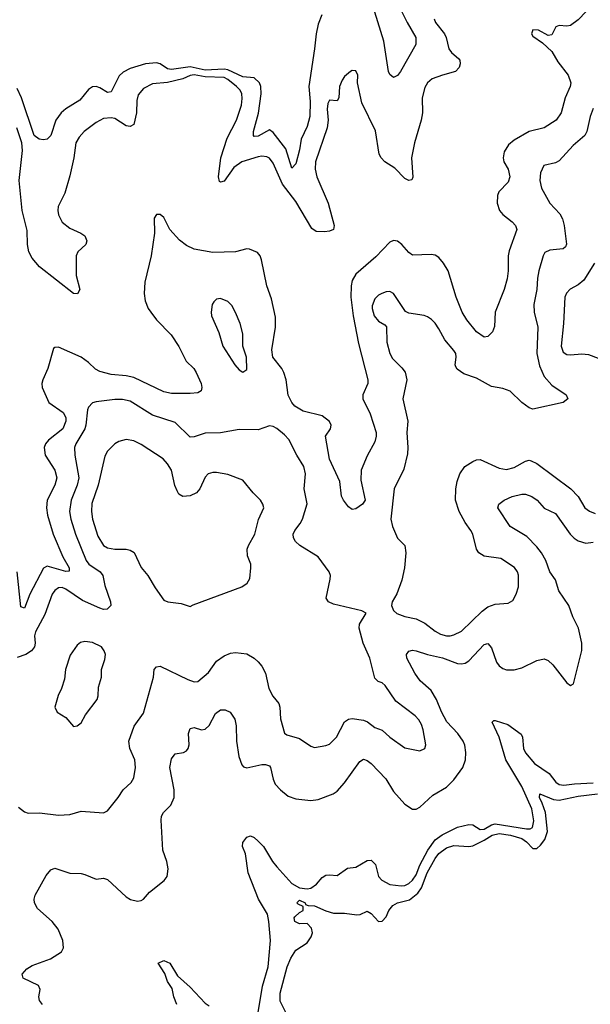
# Model space of a CAD drawing. Header units: inches. Extents: x 2001573 to 2220545, y 644482 to 846830.
# Tile 456 of 656: x 2100284 to 2103314, y 803030 to 808265. Entities that reach past the tile are written whole.
import ezdxf

# ---------------------------------------------------------------- set-up
doc = ezdxf.new("R2010")
doc.units = ezdxf.units.IN
doc.header["$MEASUREMENT"] = 0
doc.layers.add('C1800', color=7, linetype='Continuous')

msp = doc.modelspace()

# ---------------------------------------------------------------- linework, layer by layer
at = {"layer": 'C1800', "color": 5}
for points, elevation in [([(2103292.4, 808307.6), (2103250, 808264.8), (2103210, 808233.7), (2103190, 808229.7), (2103150, 808233.7), (2103132.3, 808227.7), (2103110, 808185.1), (2103090, 808181.6), (2103039.3, 808210), (2103009.5, 808210.5), (2103002.8, 808190), (2103010, 808177.1), (2103061.2, 808141.2), (2103110, 808095.8), (2103141.7, 808041.7), (2103196.3, 807970), (2103210.8, 807930), (2103206.7, 807910), (2103181.3, 807850), (2103158.9, 807770), (2103132.6, 807730), (2103070, 807689.8), (2102990, 807671.1), (2102910, 807624.8), (2102880.5, 807599.5), (2102857.5, 807562.5), (2102852.4, 807530), (2102856.1, 807510), (2102877.6, 807470), (2102888, 807430), (2102878.1, 807401.9), (2102829.1, 807350), (2102821.3, 807330), (2102819.7, 807290), (2102831.6, 807250), (2102849.5, 807229.5), (2102898.9, 807190), (2102916.5, 807170), (2102924.9, 807150), (2102883.6, 807036.4), (2102878.3, 807010), (2102878, 806930), (2102872.4, 806887.6), (2102857.4, 806830), (2102809, 806710), (2102806, 806634), (2102794.4, 806605.6), (2102770, 806580.7), (2102750, 806576.3), (2102710, 806605.6), (2102658, 806670), (2102633.9, 806710), (2102601.6, 806790), (2102558.8, 806930), (2102535.3, 806970), (2102510, 806999.8), (2102490, 807012.8), (2102470, 807017.4), (2102370, 807013), (2102350, 807027.8), (2102314, 807070), (2102290, 807087.1), (2102270, 807091.5), (2102250, 807081.6), (2102176.2, 807003.8), (2102070, 806912.5), (2102050, 806878), (2102044.2, 806850), (2102042, 806790), (2102054.9, 806690), (2102082.8, 806542.8), (2102132.8, 806350), (2102132.9, 806330), (2102107.2, 806270), (2102107.3, 806250), (2102145, 806170), (2102177, 806070), (2102177.2, 806050), (2102170, 806021.3), (2102130, 805946.9), (2102097, 805870), (2102096.5, 805816.5), (2102118, 805710), (2102104, 805690), (2102070, 805663.7), (2102050, 805660.9), (2102030, 805676), (2102003, 805710), (2101992.5, 805732.5), (2101984.1, 805810), (2101928.6, 805928.6), (2101907.7, 806050), (2101934.4, 806090), (2101938.1, 806110), (2101930, 806128.5), (2101890, 806158.3), (2101790, 806183.4), (2101745.6, 806210), (2101728.7, 806230), (2101709.6, 806269.6), (2101698.7, 806350), (2101686.5, 806390), (2101676.5, 806410), (2101628.4, 806470), (2101623.8, 806510), (2101643.2, 806630), (2101643.1, 806683.1), (2101621.6, 806781.6), (2101595.9, 806850), (2101568.8, 806988.8), (2101560.5, 807010), (2101546.4, 807026.4), (2101505.3, 807045.3), (2101490, 807046.6), (2101430, 807030.9), (2101310, 807027.1), (2101210, 807045), (2101170, 807065), (2101132.1, 807092.1), (2101081.1, 807150), (2101050, 807212.7), (2101030, 807229.3), (2101010, 807229), (2100999.1, 807210), (2101000.3, 807130), (2100983.2, 807010), (2100948, 806870), (2100945, 806810), (2100950.2, 806770), (2100966.9, 806730), (2100980.7, 806710), (2101011.2, 806670), (2101088.4, 806590), (2101130, 806527.4), (2101168.5, 806450), (2101209.2, 806410), (2101222, 806390), (2101247.1, 806330), (2101251.4, 806310), (2101248.7, 806291.3), (2101230, 806281.1), (2101190, 806277.2), (2101090, 806277.3), (2101050, 806286.5), (2100890, 806362), (2100850, 806371.4), (2100770, 806378.3), (2100710, 806394.2), (2100687.1, 806407.1), (2100650, 806442.5), (2100610, 806470.8), (2100490, 806524.5), (2100470, 806522.7), (2100463.7, 806516.3), (2100434.3, 806410), (2100406.5, 806350), (2100402, 806330), (2100403.9, 806310), (2100439.6, 806230), (2100515.9, 806175.9), (2100528.9, 806150), (2100529, 806130), (2100512.6, 806090), (2100436.5, 806030), (2100420.8, 806010), (2100414.4, 805990), (2100419.2, 805950), (2100470.9, 805870), (2100482, 805830), (2100471.4, 805790), (2100430.1, 805710), (2100425.9, 805670), (2100432.2, 805630), (2100462.7, 805530), (2100512.7, 805410), (2100546.7, 805350), (2100546.4, 805333.6), (2100529.1, 805330.9), (2100430, 805359.9), (2100410.6, 805349.4), (2100338.6, 805210), (2100310, 805136.2), (2100290, 805144), (2100270.7, 805330)], 320), ([(2102311.1, 808310), (2102341.4, 808250), (2102387.9, 808170), (2102387.4, 808132.6), (2102306, 807990), (2102290, 807967.3), (2102270, 807958.4), (2102250, 807972.7), (2102243.1, 807990), (2102217.8, 808150), (2102170, 808304.5)], 260), ([(2102484.6, 808270), (2102492.9, 808250), (2102539.7, 808190), (2102549.4, 808170), (2102562.4, 808110), (2102577.7, 808090), (2102617, 808057), (2102622.1, 808050), (2102624.1, 808030), (2102617.2, 808010), (2102599.4, 807990), (2102529.2, 807970.8), (2102475.5, 807950), (2102450.1, 807930), (2102435.7, 807904.3), (2102421, 807850), (2102422.6, 807770), (2102416.2, 807730), (2102381.5, 807610), (2102365.5, 807530), (2102371.7, 807428.3), (2102367.3, 807412.7), (2102350, 807409.6), (2102330, 807420.5), (2102275.7, 807475.7), (2102222.8, 807510), (2102204.2, 807530), (2102193.6, 807550), (2102173.4, 807673.5), (2102102, 807822), (2102078.3, 807930), (2102080.7, 807970), (2102070, 807993.2), (2102050, 807995.1), (2102041, 807990), (2102010, 807962), (2101996.7, 807943.3), (2101983.2, 807910), (2101979.3, 807850), (2101970, 807833.2), (2101930, 807836.2), (2101920.6, 807819.4), (2101916.2, 807790), (2101921.7, 807730), (2101916.8, 807690), (2101854.7, 807510), (2101853.5, 807470), (2101861.5, 807430), (2101922.9, 807290), (2101954.1, 807170), (2101950.1, 807149.9), (2101930, 807140.1), (2101903.7, 807136.3), (2101859.3, 807139.3), (2101835.2, 807155.2), (2101750, 807299.2), (2101679.9, 807390), (2101630, 807502), (2101610, 807528), (2101595.9, 807535.9), (2101570, 807539.3), (2101550, 807535.4), (2101464.7, 807510), (2101421.6, 807478.4), (2101370, 807406.2), (2101350, 807400.5), (2101345.2, 807405.2), (2101340.2, 807430), (2101352.5, 807530), (2101385.3, 807634.7), (2101434.8, 807730), (2101462, 807810), (2101466.4, 807846.4), (2101463.8, 807870), (2101454.5, 807890), (2101436.1, 807910), (2101390, 807947.7), (2101370, 807956.9), (2101270, 807960.4), (2101210, 807971.1), (2101190, 807968.1), (2101150, 807950.8), (2101070, 807931), (2100990, 807924.3), (2100941.5, 807898.5), (2100913.8, 807866.2), (2100905.6, 807834.4), (2100904.4, 807770), (2100890, 807706.9), (2100870, 807696.2), (2100850, 807700.6), (2100790, 807739.8), (2100770, 807743.2), (2100730, 807738.7), (2100690, 807717.7), (2100626, 807670), (2100599.6, 807640.4), (2100582.9, 807610), (2100571.8, 807530), (2100550, 807434.7), (2100523.5, 807343.5), (2100487.9, 807272.1), (2100486, 807250), (2100490, 807226.7), (2100510, 807189.3), (2100550, 807157), (2100608.9, 807130), (2100630, 807115.2), (2100641, 807090), (2100635, 807070), (2100593.1, 807030), (2100583.6, 807010), (2100584.3, 806904.3), (2100603.8, 806830), (2100592, 806808), (2100570.1, 806809.9), (2100390, 806951.8), (2100350, 806997.6), (2100332.9, 807030), (2100325.8, 807070), (2100323.7, 807143.7), (2100297, 807250), (2100282.1, 807410), (2100299.9, 807570), (2100295.1, 807610), (2100269.6, 807689.6)], 280), ([(2101889.1, 808290), (2101870, 808241.7), (2101858.4, 808190), (2101850.4, 808109.6), (2101818.9, 807910), (2101826.8, 807830), (2101825.9, 807750), (2101810, 807697.7), (2101779.4, 807630), (2101770, 807572.7), (2101750, 807499.3), (2101730, 807475.1), (2101698.4, 807578.4), (2101630, 807665.2), (2101610, 807679.3), (2101550, 807646.1), (2101530, 807644), (2101525.3, 807650), (2101525.4, 807670), (2101551.7, 807768.3), (2101566.5, 807870), (2101564.7, 807910), (2101557.5, 807930), (2101530, 807955.1), (2101470, 807961.8), (2101390, 807997.8), (2101370, 808002.1), (2101270, 807996), (2101190, 808014.2), (2101090, 807999.9), (2101070, 808003.8), (2101030.7, 808030.7), (2101010, 808036.2), (2100952.4, 808030), (2100870, 808005.6), (2100833.7, 807986.3), (2100813.2, 807966.8), (2100770, 807882), (2100750, 807877.8), (2100710, 807902.5), (2100690, 807909), (2100670, 807907.1), (2100650, 807894.6), (2100602.7, 807837.3), (2100529.3, 807790.7), (2100504.9, 807770), (2100477, 807730), (2100450.4, 807649.6), (2100430, 807630.4), (2100410, 807625.9), (2100388.2, 807630), (2100361.2, 807650), (2100293.9, 807850), (2100270, 807898.3)], 260), ([(2103330, 807793.2), (2103313.8, 807750), (2103295.9, 807670), (2103284.9, 807650), (2103223.3, 807596.6), (2103150, 807514.5), (2103130, 807503.5), (2103068.4, 807490), (2103049.2, 807450), (2103046.8, 807410), (2103055.2, 807370), (2103099.6, 807290), (2103152.2, 807232.2), (2103166.7, 807206.7), (2103176.3, 807170), (2103188.1, 807071.9), (2103182.2, 807057.8), (2103170, 807046.2), (2103100.3, 807039.7), (2103073, 807027), (2103064.4, 807010), (2103041.8, 806930), (2103034.3, 806890), (2103031, 806830), (2103015, 806750), (2103017.2, 806710), (2103036.3, 806630), (2103031.1, 806490), (2103044.1, 806424.1), (2103070, 806367.7), (2103110, 806322.3), (2103186.8, 806270), (2103194.8, 806250), (2103170.3, 806229.7), (2103010, 806194.2), (2102990, 806201.5), (2102951.3, 806230), (2102889.7, 806289.7), (2102850, 806304), (2102790, 806315.3), (2102710, 806359.3), (2102642.2, 806382.2), (2102607.1, 806407.1), (2102600.1, 806420.1), (2102596.2, 806430), (2102602.4, 806470), (2102599.7, 806490), (2102590, 806506.6), (2102542.5, 806562.5), (2102510, 806622), (2102490, 806652), (2102471, 806671), (2102450, 806686), (2102432.3, 806692.3), (2102350, 806704.7), (2102333.6, 806713.6), (2102270, 806809.5), (2102250, 806819.6), (2102230, 806818.7), (2102206.8, 806810), (2102190, 806800.7), (2102170, 806780.5), (2102156.1, 806743.9), (2102155.8, 806730), (2102166.7, 806690), (2102190, 806662.3), (2102222.6, 806642.6), (2102232, 806632), (2102234.3, 806550), (2102250.3, 806490), (2102264.2, 806464.2), (2102314.4, 806414.4), (2102330.9, 806390.9), (2102339.7, 806350), (2102318.9, 806250), (2102344.9, 806130), (2102340.8, 806070), (2102345.7, 805990), (2102342.9, 805957.1), (2102325.1, 805874.9), (2102273.1, 805770), (2102254.5, 805610), (2102263.9, 805570), (2102290, 805508), (2102330.3, 805470.2), (2102334, 805430), (2102326.9, 805350), (2102314.4, 805285.6), (2102287.2, 805212.8), (2102262, 805170), (2102259.3, 805150), (2102270, 805124), (2102287.8, 805107.8), (2102330, 805092.2), (2102390, 805079), (2102436, 805056), (2102490, 805014), (2102518.8, 804998.8), (2102550, 804988.6), (2102570, 804989.4), (2102590, 804994.5), (2102630, 805014.7), (2102739.9, 805120.1), (2102770, 805143.2), (2102810, 805157.7), (2102877.7, 805162.3), (2102903, 805177), (2102921.6, 805210), (2102932.4, 805250), (2102932.3, 805312.3), (2102928, 805330), (2102912.2, 805352.2), (2102840.1, 805400.1), (2102750, 805413.3), (2102723.1, 805430), (2102709.8, 805450), (2102689.8, 805529.8), (2102680.3, 805550), (2102650, 805592.6), (2102617.5, 805650), (2102597.8, 805710), (2102600.4, 805770), (2102607.6, 805810), (2102621.6, 805850), (2102647.9, 805890), (2102690, 805916.5), (2102710, 805924.9), (2102730, 805926), (2102830, 805880.7), (2102870, 805874.4), (2102910, 805884.5), (2102970, 805917.6), (2102990, 805923.2), (2103000.4, 805920.4), (2103030, 805905.2), (2103211.3, 805771.3), (2103249.2, 805730), (2103285.3, 805670), (2103310, 805651.4), (2103340.2, 805640.2)], 340), ([(2103337.4, 806970), (2103280.3, 806879.7), (2103250, 806854.8), (2103207.9, 806832.1), (2103188.8, 806811.2), (2103179.3, 806790), (2103172.7, 806650), (2103160.2, 806530), (2103170, 806497.1), (2103190, 806484.9), (2103210, 806482.7), (2103270, 806487.9), (2103304.8, 806484.8), (2103430, 806437)], 360), ([(2100278.2, 804078.2), (2100310, 804054.4), (2100330, 804047), (2100390, 804048.7), (2100490, 804035.3), (2100550, 804039.5), (2100610, 804057), (2100730, 804048), (2100750, 804059.1), (2100807.8, 804130), (2100833.6, 804170), (2100876.9, 804210), (2100890, 804234.8), (2100899.1, 804290), (2100895.8, 804330), (2100869.7, 804390), (2100864, 804430), (2100891.7, 804508.3), (2100942.4, 804577.6), (2100994, 804770), (2100998, 804810), (2101010, 804824), (2101030, 804827.7), (2101176.7, 804756.7), (2101210, 804744.4), (2101230, 804746.5), (2101286.2, 804793.8), (2101330, 804853.8), (2101370, 804883.6), (2101403.3, 804896.7), (2101430, 804900.7), (2101490, 804894), (2101528.7, 804871.3), (2101551.2, 804851.2), (2101570, 804828), (2101589, 804790), (2101607.6, 804710), (2101629.3, 804669.3), (2101659.6, 804630), (2101665.5, 804610), (2101668.6, 804548.6), (2101690, 804472), (2101703.4, 804463.4), (2101770, 804444.4), (2101830, 804402.4), (2101850, 804395.8), (2101910, 804405.7), (2101930, 804413.7), (2101966.9, 804450), (2102010, 804531.4), (2102030, 804546.2), (2102050, 804550.2), (2102110, 804540.7), (2102131.7, 804531.7), (2102170, 804501.5), (2102210, 804487), (2102250.4, 804450), (2102330, 804393.7), (2102410, 804377.1), (2102435.1, 804390), (2102440.7, 804410), (2102426.2, 804490), (2102417.7, 804517.7), (2102403.3, 804543.3), (2102383.9, 804563.9), (2102281.4, 804641.4), (2102225.2, 804725.2), (2102210, 804739.7), (2102187.2, 804747.2), (2102170, 804763.6), (2102143.7, 804870), (2102109, 804950), (2102086.6, 805030), (2102088.4, 805051.6), (2102124, 805110), (2102102, 805122), (2101950, 805158), (2101923.7, 805170), (2101911.8, 805190), (2101933.6, 805290), (2101935.6, 805310), (2101927, 805330), (2101868.8, 805408.8), (2101771.3, 805470), (2101749.7, 805490), (2101739.1, 805510), (2101737.2, 805530), (2101745.3, 805550), (2101773.4, 805586.6), (2101785.3, 805610), (2101810.7, 805690.7), (2101795.8, 805770), (2101801.8, 805850), (2101793.8, 805890), (2101756, 805950), (2101712.8, 806032.8), (2101690, 806058.7), (2101650, 806091.3), (2101630, 806101.6), (2101610, 806105.1), (2101550, 806084), (2101450, 806087), (2101350, 806067.8), (2101270, 806066.9), (2101210, 806046.6), (2101190, 806046), (2101110, 806122.9), (2100990, 806163.2), (2100870, 806236.2), (2100830, 806245.2), (2100790, 806246), (2100690, 806234), (2100670, 806227.6), (2100650, 806205.1), (2100644.1, 806190), (2100636.1, 806110), (2100629.5, 806090), (2100581.5, 806010), (2100575.9, 805990), (2100577.6, 805950), (2100597.9, 805830), (2100590, 805791.1), (2100556.8, 805710), (2100549.5, 805650), (2100555.6, 805610), (2100580.1, 805530), (2100637.6, 805390), (2100650.9, 805370), (2100711.3, 805330), (2100726.5, 805310), (2100736.4, 805256.4), (2100767.2, 805170), (2100768.2, 805150), (2100748.7, 805131.3), (2100730, 805129.8), (2100710, 805136.1), (2100617.8, 805177.8), (2100530, 805237.4), (2100510, 805246), (2100490, 805245.3), (2100470, 805230.8), (2100456.3, 805210), (2100417.9, 805102.1), (2100367.4, 805010), (2100362.5, 804990), (2100365.8, 804950), (2100362.2, 804930), (2100346.3, 804910), (2100316.5, 804890), (2100270, 804874.2)], 340), ([(2100405.1, 803030), (2100389.6, 803050), (2100386, 803070), (2100393.6, 803110), (2100384.5, 803130), (2100302.4, 803170), (2100297.4, 803190), (2100321.8, 803218.2), (2100350, 803236.3), (2100447.1, 803272.9), (2100505.6, 803310), (2100517.6, 803330), (2100512.9, 803370), (2100488.2, 803430), (2100456.5, 803470), (2100379.1, 803539.1), (2100362.2, 803570), (2100360.9, 803590), (2100366.3, 803610), (2100424.5, 803715.5), (2100450, 803745.7), (2100470, 803754.3), (2100550, 803727.7), (2100610, 803725.3), (2100630, 803720.3), (2100690, 803696.4), (2100730, 803700.4), (2100750, 803693.4), (2100850, 803602.3), (2100871.8, 803588.2), (2100910, 803578.7), (2100930, 803582.4), (2100940.9, 803590), (2100972.8, 803627.2), (2101051, 803689), (2101067, 803710), (2101073.3, 803750), (2101066.3, 803790), (2101044.2, 803850), (2101034.7, 804010), (2101036.8, 804030), (2101047.2, 804050), (2101087.6, 804090), (2101104.1, 804130), (2101105.3, 804170), (2101082.4, 804290), (2101090, 804336.3), (2101110, 804361.6), (2101154, 804370), (2101170, 804377.1), (2101179.7, 804390), (2101184.7, 804410), (2101181.2, 804470), (2101190, 804496.4), (2101210, 804501.8), (2101250, 804490.2), (2101270, 804493.4), (2101290, 804512.6), (2101323.2, 804576.8), (2101350, 804596.5), (2101376.2, 804596.2), (2101402.8, 804582.8), (2101425.9, 804545.9), (2101434.4, 804510), (2101435.8, 804430), (2101447.5, 804347.5), (2101463.1, 804303.1), (2101473.4, 804293.4), (2101490, 804287.5), (2101570, 804305.2), (2101590, 804305.1), (2101610, 804297.7), (2101616.2, 804290), (2101630, 804227.7), (2101641.4, 804201.4), (2101668.7, 804170), (2101710, 804136.5), (2101750, 804122.3), (2101830, 804114), (2101870, 804119.1), (2101949.8, 804150.2), (2101970, 804163.6), (2102010, 804207.4), (2102090, 804322), (2102110, 804333.6), (2102130, 804327.4), (2102150, 804310.2), (2102228.3, 804230), (2102270, 804161.7), (2102330, 804094), (2102370, 804068.2), (2102390, 804068.4), (2102410, 804078.4), (2102478.1, 804141.9), (2102550, 804184.4), (2102590, 804224), (2102637.8, 804290), (2102651.2, 804330), (2102653.5, 804370), (2102647.8, 804407.8), (2102638.7, 804430), (2102611.5, 804470), (2102552.8, 804532.8), (2102524.9, 804584.9), (2102498.4, 804650), (2102470, 804699.1), (2102410.3, 804750.3), (2102382, 804790), (2102340.3, 804870), (2102337.7, 804890), (2102350, 804908.4), (2102370, 804913.6), (2102390, 804910.2), (2102449.6, 804889.6), (2102530, 804872.5), (2102610, 804841.7), (2102630, 804839.7), (2102650, 804844.7), (2102670, 804856.5), (2102750, 804943.9), (2102770, 804947.7), (2102790, 804926.4), (2102815.6, 804850), (2102830, 804830.4), (2102850, 804816.5), (2102870, 804809.1), (2102910.8, 804809.2), (2102950, 804819.6), (2103030, 804857.6), (2103070, 804866.3), (2103090, 804858.7), (2103116, 804836), (2103190, 804738.8), (2103210, 804724.7), (2103225.2, 804734.8), (2103269.1, 804910.9), (2103269.8, 804950.2), (2103251.7, 805030), (2103221.6, 805090), (2103200.2, 805150), (2103148.1, 805228.1), (2103130, 805287.1), (2103099.1, 805330), (2103078.3, 805390), (2103055.5, 805430), (2103030, 805462.7), (2102976.6, 805516.6), (2102888.2, 805570), (2102822.6, 805670), (2102828.3, 805690), (2102856.4, 805710), (2102898.7, 805730), (2102950, 805742.7), (2102970, 805742.9), (2103004.4, 805730), (2103032.9, 805710), (2103070, 805668.9), (2103130, 805638.8), (2103207.9, 805530), (2103228.3, 805508.3), (2103250, 805494.7), (2103290, 805481.8), (2103330, 805487.7)], 320), ([(2101550, 802987.7), (2101572.8, 803127.2), (2101603.4, 803230), (2101616.7, 803370), (2101608.1, 803470), (2101600.4, 803510), (2101552.8, 803590), (2101497.4, 803730), (2101483.2, 803830), (2101468.1, 803870), (2101468.5, 803891.5), (2101490, 803918.7), (2101510, 803925.3), (2101530, 803917.2), (2101550, 803898.3), (2101578.3, 803870), (2101626.9, 803790), (2101650, 803761.6), (2101730, 803672.6), (2101770, 803649.4), (2101810, 803643.9), (2101830, 803647.3), (2101860.7, 803670), (2101890, 803704.6), (2101910, 803716.9), (2101930, 803719.6), (2101970, 803714.9), (2102025.5, 803754.5), (2102070, 803760.2), (2102130, 803794.9), (2102150, 803796), (2102173.7, 803773.6), (2102190.2, 803710.2), (2102207, 803690), (2102250, 803668), (2102310, 803659.8), (2102330, 803662.6), (2102350, 803672.9), (2102370, 803690.7), (2102390, 803719.2), (2102410, 803770), (2102451.1, 803850), (2102490, 803904), (2102528, 803932), (2102610, 803971.8), (2102670, 803986.2), (2102690, 803983.8), (2102730, 803960.1), (2102750, 803961.9), (2102790, 803985.1), (2102810, 803989.2), (2102976, 803964), (2102995.8, 803964.2), (2103008.4, 803970), (2103014, 804006), (2103003.3, 804070), (2102950, 804188.6), (2102866.7, 804330), (2102830, 804449.8), (2102792.9, 804530), (2102801.4, 804538.6), (2102810, 804540.1), (2102877.4, 804517.4), (2102947.2, 804467.2), (2102954.4, 804450), (2102959.8, 804390), (2102970, 804367), (2103019, 804310), (2103096.8, 804256.8), (2103131.1, 804211.1), (2103150, 804198.9), (2103174.8, 804194.8), (2103230, 804202.5), (2103330, 804207.1)], 280), ([(2101725.6, 802930), (2101667.2, 803047.2), (2101667.5, 803090), (2101704.6, 803230), (2101723.8, 803276.2), (2101750, 803317.7), (2101810, 803358), (2101831.6, 803390), (2101838.5, 803410), (2101834.5, 803434.5), (2101810, 803459.4), (2101770, 803458.6), (2101746.2, 803470), (2101741, 803490), (2101744.5, 803495.5), (2101770, 803519.1), (2101789.6, 803530), (2101789.2, 803550), (2101762.4, 803562.4), (2101756.4, 803570), (2101762.4, 803577.6), (2101770, 803583.6), (2101799.6, 803570), (2101801.8, 803561.8), (2101815.8, 803555.8), (2101850, 803554.2), (2101910, 803527), (2101950, 803515.7), (2102010, 803515.6), (2102073.8, 803506.2), (2102092, 803508), (2102130, 803525.5), (2102150, 803512.7), (2102190, 803470.2), (2102210, 803471.8), (2102230, 803495.5), (2102244.7, 803530), (2102265, 803555), (2102290, 803570.1), (2102353.8, 803586.2), (2102398.3, 803621.7), (2102417.9, 803650), (2102448, 803730), (2102490, 803806.1), (2102510, 803831.4), (2102550, 803863.1), (2102590, 803874.6), (2102670, 803870.1), (2102690, 803873.8), (2102750, 803902.8), (2102793.6, 803930), (2102830, 803938.5), (2102890.4, 803930.4), (2102950, 803912.7), (2102974.9, 803894.9), (2103010, 803858), (2103030, 803858.9), (2103050, 803876.8), (2103072.7, 803907.3), (2103087.1, 803950), (2103076.7, 804050), (2103059.7, 804099.7), (2103044, 804130), (2103046.6, 804150), (2103118.4, 804118.4), (2103150, 804115), (2103250, 804136.1), (2103353.2, 804150)], 260), ([(2101119, 803030), (2101101.9, 803070), (2101093.7, 803113.7), (2101070, 803151.8), (2101054.9, 803194.9), (2101019.5, 803250), (2101050, 803264), (2101082.3, 803250), (2101122.3, 803182.3), (2101190, 803122.2), (2101270, 803036.1), (2101290, 803023)], 280)]:
    msp.add_lwpolyline(points, dxfattribs=dict(at, elevation=elevation))
for points, elevation in [([(2101350, 806782.7), (2101330, 806779), (2101314.4, 806765.6), (2101306, 806750), (2101300.7, 806710), (2101303, 806690), (2101341.2, 806601.2), (2101363.1, 806530), (2101426, 806430), (2101450, 806404), (2101470, 806391), (2101490, 806404.7), (2101489.5, 806470), (2101469.6, 806529.6), (2101470, 806595.3), (2101454.3, 806650), (2101430, 806709), (2101410, 806745.2), (2101390, 806766)], 340), ([(2100850, 806032.3), (2100810, 806021.7), (2100790, 806009.7), (2100750, 805971.3), (2100735.7, 805944.3), (2100700.7, 805790), (2100667.6, 805692.4), (2100665.7, 805650), (2100670.1, 805610), (2100699.5, 805519.5), (2100730, 805470.2), (2100750, 805457.8), (2100790, 805449.3), (2100850, 805449.2), (2100870, 805444.7), (2100891.7, 805431.7), (2100930, 805353), (2100964.6, 805310), (2101004, 805244), (2101050, 805179.3), (2101070.3, 805170.3), (2101142, 805162), (2101190, 805144.7), (2101205.6, 805154.4), (2101464, 805250), (2101492.3, 805270), (2101505.8, 805294.2), (2101512.3, 805350), (2101512.3, 805370), (2101494, 805414), (2101492.4, 805450), (2101499.1, 805470), (2101532.8, 805530), (2101551.8, 805608.2), (2101581.6, 805670), (2101576.2, 805690), (2101563.7, 805710), (2101523.7, 805750), (2101470, 805817), (2101390, 805847.6), (2101330, 805857.4), (2101310, 805857.4), (2101285.5, 805850), (2101270, 805832.3), (2101241.3, 805770), (2101223, 805750), (2101190, 805733), (2101150, 805729.6), (2101130, 805742.9), (2101119.6, 805759.6), (2101108.3, 805788.3), (2101089.8, 805869.8), (2101070, 805903.6), (2101045.6, 805930), (2100930, 806006.2), (2100890, 806026)], 360), ([(2100630, 804958.7), (2100606.4, 804953.6), (2100590, 804939.3), (2100553, 804887), (2100526.7, 804810), (2100521.4, 804758.6), (2100506, 804710), (2100488, 804672), (2100471, 804610), (2100483.5, 804583.5), (2100530, 804556), (2100570, 804507.7), (2100590, 804510.8), (2100610, 804527.3), (2100634.5, 804570), (2100695.1, 804650), (2100700.5, 804670), (2100702.7, 804717.3), (2100719.5, 804770), (2100719.3, 804810), (2100737.2, 804862.7), (2100739.7, 804890), (2100733.6, 804910), (2100718, 804930), (2100670, 804953.3)], 360)]:
    msp.add_lwpolyline(points, close=True, dxfattribs=dict(at, elevation=elevation))

doc.saveas('drawing.dxf')
